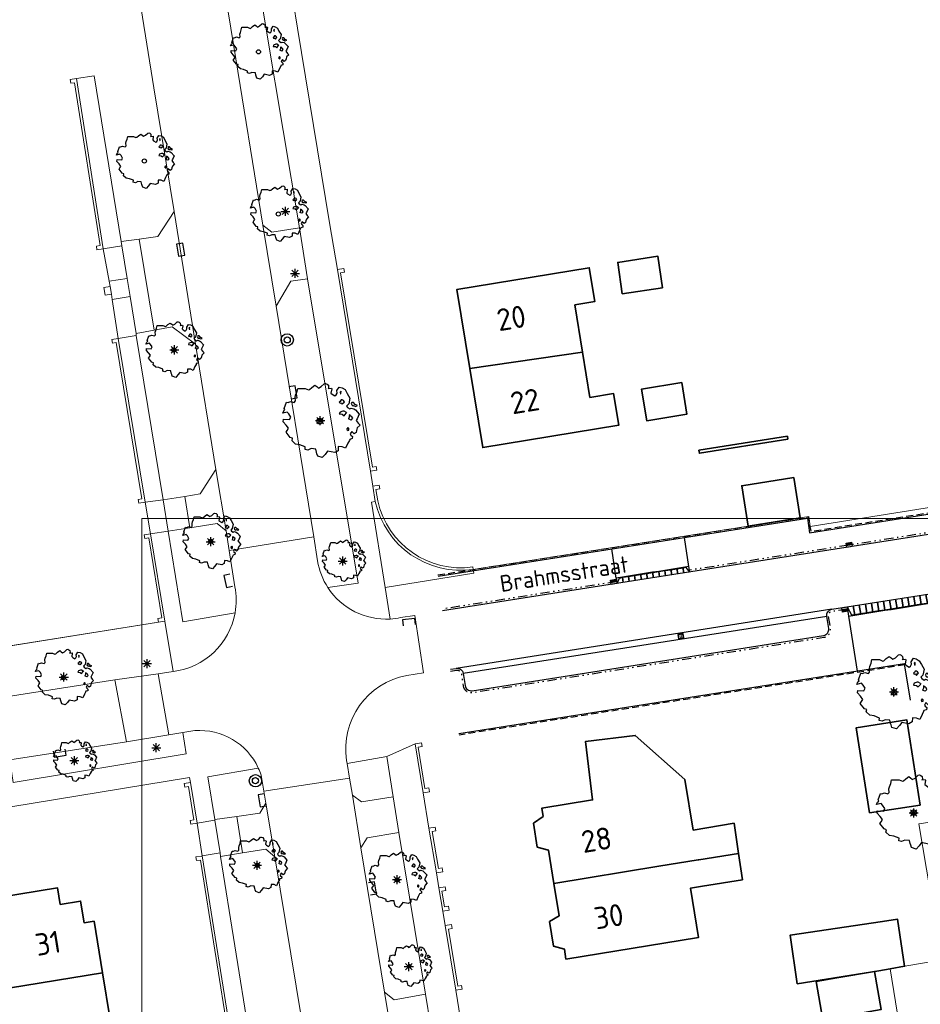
# Model space of a CAD drawing. Header units: metres. Extents: x 152391 to 157968, y 462336 to 467280.
# Tile 504 of 656: x 156152 to 156225, y 463065 to 463145. Entities that reach past the tile are written whole.
import ezdxf
from ezdxf.enums import TextEntityAlignment as Align

# ---------------------------------------------------------------- set-up
doc = ezdxf.new("R2010")
doc.units = ezdxf.units.M
doc.header["$LTSCALE"] = 0.75
doc.linetypes.add('HIDDEN__G5', pattern=[1.125, 0.75, -0.375])
doc.linetypes.add('TR13X15__G2', pattern=[2.2, 1, -0.4, 0, -0.4, 0, -0.4])
doc.layers.get('0').update_dxf_attribs({"lineweight": 25})
for name, color, linetype in [('-DR-nw-rio-straatkolk', 251, 'Continuous'), ('-DR-nw-rio-trottoirkolk', 251, 'Continuous'), ('-DR-nw-vh-band 10x20', 2, 'HIDDEN__G5'), ('-DR-nw-vh-band 13-15x25', 2, 'TR13X15__G2'), ('-DR-nw-vh-band inritbanden', 251, 'Continuous'), ('-DR-nw-vh-kantverharding', 4, 'Continuous'), ('-DR-nw-vh-scheiding verhardingen', 1, 'Continuous'), ('S07_STRAATKOLK', 251, 'Continuous'), ('S08_TROTTOIRKOLK', 251, 'Continuous'), ('TOPO_BOOM', 251, 'Continuous'), ('TOPO_LICHTMAST', 251, 'Continuous')]:
    doc.layers.add(name, color=color, linetype=linetype)
for name, color, linetype, lineweight in [('B-GV-GR-BOOM-S', 252, 'Continuous', 25), ('B-RO-GR-BEPLANTING_CULTUUR_BOSPLANTSOEN-GV', 251, 'Continuous', 18), ('B-RO-IE-TERREINAFSCHEIDING_KUNSTMATIG_HEKWERK-G', 251, 'IE-TERREINAFSCHEIDING-KUNSTMATIG', 18), ('B-RO-IE-TERREINAFSCHEIDING_KUNSTMATIG_MUUR-G', 251, 'IE-TERREINAFSCHEIDING-KUNSTMATIG-DICHT', 18), ('B-RO-IE-TERREINAFSCHEIDING_KUNSTMATIG_MUUR-GV', 251, 'Continuous', 18), ('B-RO-OG-BEBOUWING-GV', 6, 'Continuous', 35), ('B-RO-OG-BEBOUWING-T18', 1, 'Continuous', 18), ('B-RO-OG-TERREIN_CULTUURSCHEIDING-GV', 251, 'Continuous', 18), ('B-RO-VH-VERHARDING_ASFALT-GV', 251, 'Continuous', 18), ('B-RO-VH-VERHARDING_BETONSTRAATSTEEN-GV', 251, 'Continuous', 18), ('B-RO-VH-VERHARDING_STRAATBAKSTEEN-GV', 251, 'Continuous', 18), ('B-RO-VH-VERHARDING_TEGEL-GV', 251, 'Continuous', 18), ('B-WE-OG-TOPOGRAFIE-T18', 1, 'Continuous', 18)]:
    doc.layers.add(name, color=color, linetype=linetype, lineweight=lineweight)
doc.layers.add('X-XX-AL-TEKENBLAD_HULPLIJN-G', color=7, linetype='Continuous', lineweight=18, plot=False)
doc.styles.add('NLCS-ISO-M200-T18', font='NLCS-ISO.ttf', dxfattribs={"height": 360})
doc.linetypes.add('IE-TERREINAFSCHEIDING-KUNSTMATIG', pattern='A,4,[82,NLCS.SHX,S=0.75,R=90,X=0,Y=0],4,-2', length=10)
doc.linetypes.add('IE-TERREINAFSCHEIDING-KUNSTMATIG-DICHT', pattern='A,8,-1,[82,NLCS.SHX,S=0.75,R=90,X=0,Y=0],-1', length=10)

# ---------------------------------------------------------------- blocks, each defined once
blk = doc.blocks.new('Q21')
at = {"color": 0, "linetype": 'ByBlock'}
for radius in [0.5, 0.25]:
    blk.add_circle((0, 0), radius, dxfattribs=at)
blk = doc.blocks.new('Q26')
at = {"color": 0, "linetype": 'ByBlock'}
for p, q in [((-0.37, 0), (0.37, 0)), ((0.262, -0.262), (-0.261, 0.261)), ((0, -0.37), (0, 0.37))]:
    blk.add_line(p, q, dxfattribs=at)
blk.add_lwpolyline([(-0.261, -0.261), (0, 0), (0.261, 0.261)], dxfattribs=at)
blk = doc.blocks.new('S08')
at = {"color": 0, "linetype": 'ByBlock'}
blk.add_lwpolyline([(-0.5, 0), (-0.5, -0.5), (0.5, -0.5), (0.5, 0)], dxfattribs=at)
blk = doc.blocks.new('S07')
at = {"color": 0, "linetype": 'ByBlock'}
blk.add_lwpolyline([(-0.5, -0.25), (0.5, -0.25), (0.5, 0.25), (-0.5, 0.25), (-0.5, -0.25)], dxfattribs=at)
blk = doc.blocks.new('*U430')
for points in [[(-0.494, -0.078), (-0.377, -0.819), (0.116, -0.741), (0, 0)], [(0, 0), (-0.138, -0.73), (-0.385, -0.769)], [(-5.433, -0.854), (-5.317, -1.595), (-4.823, -1.517), (-4.939, -0.776)], [(-4.939, -0.776), (-4.823, -1.517), (-4.329, -1.44), (-4.445, -0.699)], [(-4.445, -0.699), (-4.329, -1.44), (-3.835, -1.362), (-3.951, -0.621)], [(-3.951, -0.621), (-3.835, -1.362), (-3.341, -1.284), (-3.458, -0.543)], [(-3.458, -0.543), (-3.341, -1.284), (-2.847, -1.207), (-2.964, -0.466)], [(-2.964, -0.466), (-2.847, -1.207), (-2.353, -1.129), (-2.47, -0.388)], [(-2.47, -0.388), (-2.353, -1.129), (-1.859, -1.051), (-1.976, -0.311)], [(-1.976, -0.311), (-1.859, -1.051), (-1.365, -0.974), (-1.482, -0.233)], [(-1.482, -0.233), (-1.365, -0.974), (-0.871, -0.896), (-0.988, -0.155)], [(-0.988, -0.155), (-0.871, -0.896), (-0.377, -0.819), (-0.494, -0.078)], [(-0.879, -0.847), (-0.385, -0.769)], [(-10.373, -1.63), (-10.256, -2.371), (-9.762, -2.294), (-9.879, -1.553)], [(-9.879, -1.553), (-9.762, -2.294), (-9.268, -2.216), (-9.385, -1.475)], [(-9.385, -1.475), (-9.268, -2.216), (-8.774, -2.138), (-8.891, -1.397)], [(-8.891, -1.397), (-8.774, -2.138), (-8.28, -2.061), (-8.397, -1.32)], [(-8.397, -1.32), (-8.28, -2.061), (-7.787, -1.983), (-7.903, -1.242)], [(-7.903, -1.242), (-7.787, -1.983), (-7.293, -1.905), (-7.409, -1.164)], [(-7.409, -1.164), (-7.293, -1.905), (-6.799, -1.828), (-6.915, -1.087)], [(-6.915, -1.087), (-6.799, -1.828), (-6.305, -1.75), (-6.421, -1.009)], [(-6.421, -1.009), (-6.305, -1.75), (-5.811, -1.672), (-5.927, -0.932)], [(-5.927, -0.932), (-5.811, -1.672), (-5.317, -1.595), (-5.433, -0.854)], [(-5.819, -1.623), (-5.325, -1.545)], [(-5.325, -1.545), (-4.831, -1.468)], [(-4.831, -1.468), (-4.337, -1.39)], [(-4.337, -1.39), (-3.843, -1.313)], [(-3.843, -1.313), (-3.349, -1.235)], [(-3.349, -1.235), (-2.855, -1.157)], [(-2.855, -1.157), (-2.361, -1.08)], [(-2.361, -1.08), (-1.867, -1.002)], [(-1.867, -1.002), (-1.373, -0.924)], [(-1.373, -0.924), (-0.879, -0.847)], [(-13.336, -2.096), (-13.22, -2.837), (-12.726, -2.759), (-12.842, -2.018)], [(-13.336, -2.096), (-12.981, -2.749), (-12.734, -2.71)], [(-12.842, -2.018), (-12.726, -2.759), (-12.232, -2.682), (-12.348, -1.941)], [(-12.348, -1.941), (-12.232, -2.682), (-11.738, -2.604), (-11.854, -1.863)], [(-11.854, -1.863), (-11.738, -2.604), (-11.244, -2.526), (-11.361, -1.786)], [(-11.361, -1.786), (-11.244, -2.526), (-10.75, -2.449), (-10.867, -1.708)], [(-11.252, -2.477), (-10.758, -2.399)], [(-10.867, -1.708), (-10.75, -2.449), (-10.256, -2.371), (-10.373, -1.63)], [(-10.758, -2.399), (-10.264, -2.322)], [(-10.264, -2.322), (-9.77, -2.244)], [(-9.77, -2.244), (-9.276, -2.167)], [(-9.276, -2.167), (-8.782, -2.089)], [(-8.782, -2.089), (-8.288, -2.011)], [(-8.288, -2.011), (-7.794, -1.934)], [(-7.794, -1.934), (-7.3, -1.856)], [(-7.3, -1.856), (-6.806, -1.778)], [(-6.806, -1.778), (-6.312, -1.701)], [(-6.312, -1.701), (-5.819, -1.623)], [(-12.734, -2.71), (-12.24, -2.632)], [(-12.24, -2.632), (-11.746, -2.555)], [(-11.746, -2.555), (-11.252, -2.477)]]:
    blk.add_lwpolyline(points)
blk = doc.blocks.new('*U431')
for points in [[(2.47, 0.388), (2.4, 0.833), (1.906, 0.755), (1.976, 0.311)], [(2.964, 0.466), (2.894, 0.91), (2.4, 0.833), (2.47, 0.388)], [(2.902, 0.861), (2.408, 0.783)], [(3.458, 0.543), (3.388, 0.988), (2.894, 0.91), (2.964, 0.466)], [(3.395, 0.939), (2.902, 0.861)], [(3.951, 0.621), (3.882, 1.066), (3.388, 0.988), (3.458, 0.543)], [(3.889, 1.016), (3.395, 0.939)], [(4.445, 0.699), (4.376, 1.143), (3.882, 1.066), (3.951, 0.621)], [(4.383, 1.094), (3.889, 1.016)], [(4.939, 0.776), (4.869, 1.221), (4.376, 1.143), (4.445, 0.699)], [(4.877, 1.171), (4.383, 1.094)], [(5.433, 0.854), (5.363, 1.298), (4.869, 1.221), (4.939, 0.776)], [(5.371, 1.249), (4.877, 1.171)], [(5.927, 0.932), (5.857, 1.376), (5.363, 1.298), (5.433, 0.854)], [(5.927, 0.932), (5.618, 1.288), (5.371, 1.249)], [(0.494, 0.078), (0.424, 0.522), (-0.07, 0.445), (0, 0)], [(0, 0), (0.185, 0.434), (0.432, 0.473)], [(0.988, 0.155), (0.918, 0.6), (0.424, 0.522), (0.494, 0.078)], [(0.926, 0.55), (0.432, 0.473)], [(1.482, 0.233), (1.412, 0.677), (0.918, 0.6), (0.988, 0.155)], [(1.42, 0.628), (0.926, 0.55)], [(1.976, 0.311), (1.906, 0.755), (1.412, 0.677), (1.482, 0.233)], [(1.914, 0.706), (1.42, 0.628)], [(2.408, 0.783), (1.914, 0.706)]]:
    blk.add_lwpolyline(points)
blk = doc.blocks.new('*U426')
blk.add_hatch(color=256).paths.add_polyline_path([(0.013, 0.111), (-0.02, 0.321), (0.365, 0.381), (0.398, 0.172)])
blk.add_lwpolyline([(0, 0), (-0.054, 0.346), (0.39, 0.416), (0.445, 0.07)], close=True)
blk = doc.blocks.new('*U428')
blk.add_hatch(color=256).paths.add_polyline_path([(-0.013, -0.111), (0.02, -0.321), (-0.365, -0.381), (-0.398, -0.172)])
blk.add_lwpolyline([(0, 0), (0.054, -0.346), (-0.39, -0.416), (-0.445, -0.07)], close=True)
blk = doc.blocks.new('*U427')
h = blk.add_hatch(color=256)
h.dxf.hatch_style = 1
h.paths.add_polyline_path([(0.033, 0.331), (-0.022, 0.322), (0.023, 0.032), (0.078, 0.041)])
h = blk.add_hatch(color=256)
h.dxf.hatch_style = 1
h.paths.add_polyline_path([(0.147, 0.349), (0.092, 0.34), (0.137, 0.05), (0.192, 0.059)])
h = blk.add_hatch(color=256)
h.dxf.hatch_style = 1
h.paths.add_polyline_path([(0.257, 0.366), (0.202, 0.358), (0.247, 0.067), (0.302, 0.076)])
h = blk.add_hatch(color=256)
h.dxf.hatch_style = 1
h.paths.add_polyline_path([(0.367, 0.383), (0.312, 0.375), (0.357, 0.085), (0.412, 0.093)])
for points in [[(0, 0), (0.445, 0.07), (0.39, 0.416), (-0.054, 0.346)], [(0.023, 0.032), (0.412, 0.093), (0.367, 0.383), (-0.022, 0.322)]]:
    blk.add_lwpolyline(points, close=True)
blk = doc.blocks.new('SGR-BOOM_21_30')
at = {"linetype": 'Continuous'}
for p, q in [((-0.365, 1.548), (-0.226, 1.647)), ((-0.226, 1.647), (-0.133, 1.581)), ((0.065, 1.581), (0.205, 1.712)), ((0.205, 1.712), (0.263, 1.729)), ((0.263, 1.729), (0.333, 1.696)), ((0.333, 1.696), (0.391, 1.647)), ((0.391, 1.647), (0.402, 1.532)), ((-1.633, 0.579), (-1.528, 0.875)), ((-1.528, 0.875), (-1.458, 0.858)), ((-1.458, 0.858), (-1.342, 0.908)), ((-1.342, 0.908), (-1.179, 0.858)), ((-1.179, 0.858), (-1.121, 0.924)), ((-1.133, 1.088), (-1.109, 1.187)), ((-1.121, 0.924), (-1.133, 1.088)), ((-1.109, 1.187), (-1.051, 1.335)), ((-1.051, 1.335), (-1.016, 1.499)), ((-1.016, 1.499), (-0.668, 1.499)), ((-0.668, 1.499), (-0.516, 1.433)), ((-0.516, 1.433), (-0.47, 1.45)), ((-0.47, 1.45), (-0.365, 1.548)), ((-0.133, 1.581), (-0.063, 1.515)), ((-0.063, 1.515), (0.065, 1.581)), ((0.402, 1.532), (0.379, 1.499)), ((0.379, 1.499), (0.53, 1.515)), ((0.542, 1.483), (0.507, 1.285)), ((0.507, 1.285), (0.565, 1.236)), ((0.53, 1.515), (0.542, 1.483)), ((0.565, 1.236), (0.693, 1.154)), ((0.693, 1.154), (0.751, 1.203)), ((0.751, 1.203), (0.798, 1.285)), ((0.786, 1.4), (0.891, 1.565)), ((0.798, 1.285), (0.786, 1.4)), ((0.891, 1.565), (1.019, 1.532)), ((0.937, 0.908), (0.891, 0.875)), ((0.891, 0.875), (0.926, 0.825)), ((0.972, 1.368), (0.926, 1.335)), ((0.926, 1.335), (0.949, 1.253)), ((0.926, 0.825), (0.984, 0.842)), ((0.972, 0.973), (0.937, 0.908)), ((0.949, 1.253), (0.961, 1.236)), ((0.961, 1.269), (0.972, 1.368)), ((1.03, 0.973), (0.972, 0.973)), ((0.984, 0.842), (1.03, 0.776)), ((1.019, 1.532), (1.158, 1.45)), ((1.077, 0.94), (1.03, 0.973)), ((1.03, 0.776), (1.077, 0.842)), ((1.124, 0.875), (1.077, 0.94)), ((1.077, 0.842), (1.124, 0.875)), ((1.158, 1.45), (1.251, 1.269)), ((1.251, 1.269), (1.379, 1.055)), ((1.379, 1.055), (1.321, 0.793)), ((1.472, 0.858), (1.438, 0.809)), ((1.438, 0.809), (1.461, 0.743)), ((1.542, 0.858), (1.472, 0.858)), ((1.624, 0.76), (1.542, 0.858)), ((-1.703, 0.365), (-1.656, 0.48)), ((-1.493, 0.415), (-1.703, 0.365)), ((-1.679, -0.029), (-1.668, 0.086)), ((-1.668, 0.086), (-1.389, 0.07)), ((-1.656, 0.48), (-1.598, 0.53)), ((-1.598, 0.53), (-1.633, 0.579)), ((-1.423, 0.333), (-1.493, 0.415)), ((-1.33, 0.185), (-1.423, 0.333)), ((-1.389, 0.07), (-1.33, 0.185)), ((0.926, 0.415), (0.891, 0.333)), ((0.891, 0.333), (1.03, 0.316)), ((1.054, 0.464), (0.926, 0.415)), ((1.03, 0.316), (1.112, 0.251)), ((1.112, 0.464), (1.054, 0.464)), ((1.217, 0.398), (1.112, 0.464)), ((1.112, 0.251), (1.205, 0.365)), ((1.205, 0.365), (1.24, 0.415)), ((1.321, 0.793), (1.228, 0.694)), ((1.228, 0.694), (1.275, 0.628)), ((1.275, 0.628), (1.379, 0.563)), ((1.344, 0.185), (1.31, 0.103)), ((1.434, 0.049), (1.31, 0.103)), ((1.356, 0.3), (1.344, 0.234)), ((1.344, 0.234), (1.344, 0.185)), ((1.426, 0.234), (1.356, 0.3)), ((1.379, 0.563), (1.438, 0.595)), ((1.472, 0.201), (1.426, 0.234)), ((1.434, 0.049), (1.507, 0.136)), ((1.438, 0.595), (1.565, 0.563)), ((1.461, 0.743), (1.531, 0.694)), ((1.507, 0.136), (1.472, 0.201)), ((1.531, 0.727), (1.635, 0.678)), ((1.531, 0.694), (1.542, 0.727)), ((1.565, 0.563), (1.635, 0.513)), ((1.728, 0.71), (1.624, 0.76)), ((1.635, 0.678), (1.728, 0.71)), ((1.635, 0.513), (1.81, 0.316)), ((1.717, 0.103), (1.67, 0.037)), ((1.67, 0.037), (1.763, -0.094)), ((1.81, 0.316), (1.717, 0.103)), ((-1.54, -0.177), (-1.679, -0.029)), ((-1.551, -0.505), (-1.493, -0.423)), ((-1.354, -0.752), (-1.551, -0.505)), ((-1.435, -0.324), (-1.54, -0.177)), ((-1.493, -0.423), (-1.435, -0.324)), ((-1.249, -0.784), (-1.354, -0.752)), ((-1.272, -0.899), (-1.249, -0.784)), ((1.286, -0.292), (1.24, -0.357)), ((1.24, -0.357), (1.251, -0.423)), ((1.263, -0.423), (1.333, -0.407)), ((1.333, -0.341), (1.286, -0.292)), ((1.333, -0.407), (1.333, -0.341)), ((1.484, -0.801), (1.368, -0.834)), ((1.461, -0.472), (1.391, -0.587)), ((1.391, -0.587), (1.426, -0.637)), ((1.426, -0.637), (1.496, -0.702)), ((1.577, -0.587), (1.461, -0.472)), ((1.496, -0.702), (1.484, -0.801)), ((1.658, -0.522), (1.577, -0.587)), ((1.682, -0.423), (1.658, -0.522)), ((1.717, -0.308), (1.682, -0.423)), ((1.845, -0.177), (1.717, -0.308)), ((1.763, -0.094), (1.845, -0.177)), ((-1.109, -1.047), (-1.272, -0.899)), ((-0.912, -1.08), (-1.109, -1.047)), ((-0.668, -1.179), (-0.912, -1.08)), ((-0.679, -1.294), (-0.668, -1.179)), ((-0.551, -1.326), (-0.679, -1.294)), ((-0.4, -1.261), (-0.551, -1.326)), ((-0.191, -1.277), (-0.4, -1.261)), ((-0.156, -1.425), (-0.191, -1.277)), ((-0.133, -1.491), (-0.156, -1.425)), ((-0.098, -1.606), (-0.133, -1.491)), ((0.251, -1.524), (0.112, -1.671)), ((0.356, -1.376), (0.251, -1.524)), ((0.682, -1.441), (0.356, -1.376)), ((0.833, -1.359), (0.682, -1.441)), ((0.844, -1.162), (0.833, -1.359)), ((1.03, -1.179), (0.844, -1.162)), ((1.182, -1.244), (1.03, -1.179)), ((1.286, -1.014), (1.182, -1.244)), ((1.356, -0.883), (1.286, -1.014)), ((1.368, -0.834), (1.356, -0.883)), ((0.112, -1.671), (-0.098, -1.606))]:
    blk.add_line(p, q, dxfattribs=at)
blk.add_circle((0, 0), 0.126, dxfattribs=at)
blk = doc.blocks.new('SGR-BOOM_31_50')
at = {"linetype": 'Continuous'}
for p, q in [((-1.479, 1.582), (-1.402, 1.78)), ((-1.402, 1.78), (-1.355, 1.999)), ((-1.355, 1.999), (-0.89, 1.999)), ((-0.89, 1.999), (-0.688, 1.911)), ((-0.688, 1.911), (-0.626, 1.933)), ((-0.626, 1.933), (-0.487, 2.064)), ((-0.487, 2.064), (-0.301, 2.196)), ((-0.301, 2.196), (-0.177, 2.108)), ((-0.177, 2.108), (-0.084, 2.02)), ((-0.084, 2.02), (0.087, 2.108)), ((0.087, 2.108), (0.273, 2.283)), ((0.273, 2.283), (0.351, 2.305)), ((0.351, 2.305), (0.444, 2.261)), ((0.444, 2.261), (0.521, 2.196)), ((0.537, 2.042), (0.506, 1.999)), ((0.506, 1.999), (0.707, 2.02)), ((0.521, 2.196), (0.537, 2.042)), ((0.723, 1.977), (0.676, 1.714)), ((0.676, 1.714), (0.754, 1.648)), ((0.707, 2.02), (0.723, 1.977)), ((0.754, 1.648), (0.924, 1.539)), ((1.002, 1.604), (1.064, 1.714)), ((1.048, 1.867), (1.188, 2.086)), ((1.064, 1.714), (1.048, 1.867)), ((1.188, 2.086), (1.358, 2.042)), ((1.296, 1.823), (1.234, 1.78)), ((1.234, 1.78), (1.265, 1.67)), ((1.265, 1.67), (1.281, 1.648)), ((1.281, 1.692), (1.296, 1.823)), ((1.358, 2.042), (1.545, 1.933)), ((1.545, 1.933), (1.669, 1.692)), ((1.669, 1.692), (1.839, 1.407)), ((-2.177, 0.772), (-2.038, 1.166)), ((-2.038, 1.166), (-1.944, 1.144)), ((-1.944, 1.144), (-1.789, 1.21)), ((-1.789, 1.21), (-1.572, 1.144)), ((-1.572, 1.144), (-1.495, 1.232)), ((-1.51, 1.451), (-1.479, 1.582)), ((-1.495, 1.232), (-1.51, 1.451)), ((0.924, 1.539), (1.002, 1.604)), ((1.25, 1.21), (1.188, 1.166)), ((1.188, 1.166), (1.234, 1.101)), ((1.234, 1.101), (1.312, 1.122)), ((1.296, 1.298), (1.25, 1.21)), ((1.374, 1.298), (1.296, 1.298)), ((1.312, 1.122), (1.374, 1.035)), ((1.436, 1.254), (1.374, 1.298)), ((1.374, 1.035), (1.436, 1.122)), ((1.498, 1.166), (1.436, 1.254)), ((1.436, 1.122), (1.498, 1.166)), ((1.762, 1.057), (1.638, 0.925)), ((1.638, 0.925), (1.7, 0.838)), ((1.7, 0.838), (1.839, 0.75)), ((1.839, 1.407), (1.762, 1.057)), ((1.963, 1.144), (1.917, 1.079)), ((1.917, 1.079), (1.948, 0.991)), ((1.948, 0.991), (2.041, 0.925)), ((2.056, 1.144), (1.963, 1.144)), ((2.041, 0.969), (2.18, 0.903)), ((2.041, 0.925), (2.056, 0.969)), ((2.165, 1.013), (2.056, 1.144)), ((2.304, 0.947), (2.165, 1.013)), ((2.18, 0.903), (2.304, 0.947)), ((-2.27, 0.487), (-2.208, 0.641)), ((-1.991, 0.553), (-2.27, 0.487)), ((-2.239, -0.038), (-2.224, 0.115)), ((-2.224, 0.115), (-1.851, 0.093)), ((-2.208, 0.641), (-2.131, 0.706)), ((-2.131, 0.706), (-2.177, 0.772)), ((-1.898, 0.444), (-1.991, 0.553)), ((-1.774, 0.246), (-1.898, 0.444)), ((-1.851, 0.093), (-1.774, 0.246)), ((1.234, 0.553), (1.188, 0.444)), ((1.188, 0.444), (1.374, 0.422)), ((1.405, 0.619), (1.234, 0.553)), ((1.374, 0.422), (1.483, 0.334)), ((1.483, 0.619), (1.405, 0.619)), ((1.622, 0.531), (1.483, 0.619)), ((1.483, 0.334), (1.607, 0.487)), ((1.607, 0.487), (1.653, 0.553)), ((1.793, 0.246), (1.746, 0.137)), ((1.911, 0.065), (1.746, 0.137)), ((1.808, 0.4), (1.793, 0.312)), ((1.793, 0.312), (1.793, 0.246)), ((1.901, 0.312), (1.808, 0.4)), ((1.839, 0.75), (1.917, 0.794)), ((1.963, 0.268), (1.901, 0.312)), ((1.911, 0.065), (2.01, 0.181)), ((1.917, 0.794), (2.087, 0.75)), ((2.01, 0.181), (1.963, 0.268)), ((2.087, 0.75), (2.18, 0.684)), ((2.18, 0.684), (2.413, 0.422)), ((2.289, 0.137), (2.227, 0.049)), ((2.227, 0.049), (2.351, -0.126)), ((2.413, 0.422), (2.289, 0.137)), ((-2.053, -0.235), (-2.239, -0.038)), ((-2.069, -0.673), (-1.991, -0.564)), ((-1.805, -1.002), (-2.069, -0.673)), ((-1.913, -0.433), (-2.053, -0.235)), ((-1.991, -0.564), (-1.913, -0.433)), ((1.715, -0.389), (1.653, -0.476)), ((1.653, -0.476), (1.669, -0.564)), ((1.684, -0.564), (1.777, -0.542)), ((1.777, -0.454), (1.715, -0.389)), ((1.777, -0.542), (1.777, -0.454)), ((1.948, -0.63), (1.855, -0.783)), ((1.855, -0.783), (1.901, -0.849)), ((2.103, -0.783), (1.948, -0.63)), ((2.211, -0.695), (2.103, -0.783)), ((2.242, -0.564), (2.211, -0.695)), ((2.289, -0.411), (2.242, -0.564)), ((2.459, -0.235), (2.289, -0.411)), ((2.351, -0.126), (2.459, -0.235)), ((-1.665, -1.046), (-1.805, -1.002)), ((-1.696, -1.199), (-1.665, -1.046)), ((-1.479, -1.396), (-1.696, -1.199)), ((-1.216, -1.44), (-1.479, -1.396)), ((-0.89, -1.571), (-1.216, -1.44)), ((-0.906, -1.725), (-0.89, -1.571)), ((1.126, -1.55), (1.11, -1.812)), ((1.374, -1.571), (1.126, -1.55)), ((1.576, -1.659), (1.374, -1.571)), ((1.715, -1.352), (1.576, -1.659)), ((1.808, -1.177), (1.715, -1.352)), ((1.824, -1.112), (1.808, -1.177)), ((1.979, -1.068), (1.824, -1.112)), ((1.901, -0.849), (1.994, -0.936)), ((1.994, -0.936), (1.979, -1.068)), ((-0.735, -1.769), (-0.906, -1.725)), ((-0.533, -1.681), (-0.735, -1.769)), ((-0.254, -1.703), (-0.533, -1.681)), ((-0.208, -1.9), (-0.254, -1.703)), ((-0.177, -1.988), (-0.208, -1.9)), ((-0.13, -2.141), (-0.177, -1.988)), ((0.149, -2.229), (-0.13, -2.141)), ((0.335, -2.031), (0.149, -2.229)), ((0.475, -1.834), (0.335, -2.031)), ((0.909, -1.922), (0.475, -1.834)), ((1.11, -1.812), (0.909, -1.922))]:
    blk.add_line(p, q, dxfattribs=at)
blk.add_circle((0, 0), 0.169, dxfattribs=at)
blk = doc.blocks.new('SGR-BOOM_50_100')
at = {"linetype": 'Continuous'}
for p, q in [((-1.869, 2.373), (-1.807, 2.665)), ((-1.807, 2.665), (-1.187, 2.665)), ((-1.187, 2.665), (-0.918, 2.548)), ((-0.918, 2.548), (-0.835, 2.577)), ((-0.835, 2.577), (-0.649, 2.752)), ((-0.649, 2.752), (-0.401, 2.928)), ((-0.401, 2.928), (-0.236, 2.811)), ((-0.236, 2.811), (-0.112, 2.694)), ((-0.112, 2.694), (0.116, 2.811)), ((0.116, 2.811), (0.364, 3.044)), ((0.364, 3.044), (0.467, 3.074)), ((0.467, 3.074), (0.591, 3.015)), ((0.591, 3.015), (0.695, 2.928)), ((0.715, 2.723), (0.674, 2.665)), ((0.674, 2.665), (0.943, 2.694)), ((0.695, 2.928), (0.715, 2.723)), ((0.964, 2.636), (0.902, 2.285)), ((0.943, 2.694), (0.964, 2.636)), ((1.398, 2.49), (1.584, 2.782)), ((1.418, 2.285), (1.398, 2.49)), ((1.584, 2.782), (1.811, 2.723)), ((1.729, 2.431), (1.646, 2.373)), ((1.708, 2.256), (1.729, 2.431)), ((1.811, 2.723), (2.059, 2.577)), ((2.059, 2.577), (2.225, 2.256)), ((-2.593, 1.526), (-2.386, 1.613)), ((-2.386, 1.613), (-2.096, 1.526)), ((-2.096, 1.526), (-1.993, 1.643)), ((-2.014, 1.935), (-1.972, 2.11)), ((-1.993, 1.643), (-2.014, 1.935)), ((-1.972, 2.11), (-1.869, 2.373)), ((0.902, 2.285), (1.005, 2.198)), ((1.005, 2.198), (1.232, 2.052)), ((1.232, 2.052), (1.336, 2.139)), ((1.336, 2.139), (1.418, 2.285)), ((1.667, 1.613), (1.584, 1.555)), ((1.646, 2.373), (1.687, 2.227)), ((1.729, 1.73), (1.667, 1.613)), ((1.687, 2.227), (1.708, 2.198)), ((1.832, 1.73), (1.729, 1.73)), ((1.915, 1.672), (1.832, 1.73)), ((1.997, 1.555), (1.915, 1.672)), ((2.225, 2.256), (2.452, 1.876)), ((2.452, 1.876), (2.349, 1.409)), ((-3.027, 0.65), (-2.944, 0.854)), ((-2.944, 0.854), (-2.841, 0.942)), ((-2.903, 1.029), (-2.717, 1.555)), ((-2.841, 0.942), (-2.903, 1.029)), ((-2.717, 1.555), (-2.593, 1.526)), ((1.584, 1.555), (1.646, 1.467)), ((1.646, 1.467), (1.749, 1.497)), ((1.873, 0.825), (1.646, 0.737)), ((1.749, 1.497), (1.832, 1.38)), ((1.832, 1.38), (1.915, 1.497)), ((1.977, 0.825), (1.873, 0.825)), ((1.915, 1.497), (1.997, 1.555)), ((2.163, 0.708), (1.977, 0.825)), ((2.349, 1.409), (2.183, 1.234)), ((2.183, 1.234), (2.266, 1.117)), ((2.266, 1.117), (2.452, 1)), ((2.452, 1), (2.556, 1.059)), ((2.618, 1.526), (2.556, 1.438)), ((2.556, 1.438), (2.597, 1.321)), ((2.556, 1.059), (2.783, 1)), ((2.597, 1.321), (2.721, 1.234)), ((2.742, 1.526), (2.618, 1.526)), ((2.721, 1.292), (2.907, 1.205)), ((2.721, 1.234), (2.742, 1.292)), ((2.886, 1.351), (2.742, 1.526)), ((2.783, 1), (2.907, 0.913)), ((3.072, 1.263), (2.886, 1.351)), ((2.907, 1.205), (3.072, 1.263)), ((2.907, 0.913), (3.217, 0.562)), ((-2.655, 0.737), (-3.027, 0.65)), ((-2.985, -0.051), (-2.965, 0.153)), ((-2.965, 0.153), (-2.469, 0.124)), ((-2.531, 0.591), (-2.655, 0.737)), ((-2.365, 0.329), (-2.531, 0.591)), ((-2.469, 0.124), (-2.365, 0.329)), ((1.646, 0.737), (1.584, 0.591)), ((1.584, 0.591), (1.832, 0.562)), ((1.832, 0.562), (1.977, 0.445)), ((1.977, 0.445), (2.142, 0.65)), ((2.142, 0.65), (2.204, 0.737)), ((2.39, 0.329), (2.328, 0.183)), ((2.549, 0.087), (2.328, 0.183)), ((2.411, 0.533), (2.39, 0.416)), ((2.39, 0.416), (2.39, 0.329)), ((2.535, 0.416), (2.411, 0.533)), ((2.618, 0.358), (2.535, 0.416)), ((2.549, 0.087), (2.68, 0.241)), ((2.68, 0.241), (2.618, 0.358)), ((3.052, 0.183), (2.969, 0.066)), ((2.969, 0.066), (3.135, -0.168)), ((3.217, 0.562), (3.052, 0.183)), ((-2.737, -0.314), (-2.985, -0.051)), ((-2.758, -0.898), (-2.655, -0.752)), ((-2.551, -0.577), (-2.737, -0.314)), ((-2.655, -0.752), (-2.551, -0.577)), ((2.287, -0.518), (2.204, -0.635)), ((2.204, -0.635), (2.225, -0.752)), ((2.245, -0.752), (2.37, -0.723)), ((2.37, -0.606), (2.287, -0.518)), ((2.37, -0.723), (2.37, -0.606)), ((2.99, -0.752), (2.948, -0.927)), ((3.052, -0.548), (2.99, -0.752)), ((3.279, -0.314), (3.052, -0.548)), ((3.135, -0.168), (3.279, -0.314)), ((-2.407, -1.336), (-2.758, -0.898)), ((-2.22, -1.394), (-2.407, -1.336)), ((-2.262, -1.599), (-2.22, -1.394)), ((-1.972, -1.862), (-2.262, -1.599)), ((2.411, -1.57), (2.287, -1.803)), ((2.432, -1.482), (2.411, -1.57)), ((2.638, -1.424), (2.432, -1.482)), ((2.597, -0.84), (2.473, -1.044)), ((2.473, -1.044), (2.535, -1.132)), ((2.535, -1.132), (2.659, -1.248)), ((2.804, -1.044), (2.597, -0.84)), ((2.659, -1.248), (2.638, -1.424)), ((2.948, -0.927), (2.804, -1.044)), ((-1.621, -1.92), (-1.972, -1.862)), ((-1.187, -2.095), (-1.621, -1.92)), ((-1.207, -2.3), (-1.187, -2.095)), ((-0.98, -2.358), (-1.207, -2.3)), ((-0.711, -2.241), (-0.98, -2.358)), ((-0.339, -2.271), (-0.711, -2.241)), ((-0.277, -2.533), (-0.339, -2.271)), ((1.501, -2.066), (1.48, -2.417)), ((1.832, -2.095), (1.501, -2.066)), ((2.101, -2.212), (1.832, -2.095)), ((2.287, -1.803), (2.101, -2.212)), ((-0.236, -2.65), (-0.277, -2.533)), ((-0.174, -2.855), (-0.236, -2.65)), ((0.199, -2.971), (-0.174, -2.855)), ((0.447, -2.709), (0.199, -2.971)), ((0.633, -2.446), (0.447, -2.709)), ((1.212, -2.563), (0.633, -2.446)), ((1.48, -2.417), (1.212, -2.563))]:
    blk.add_line(p, q, dxfattribs=at)
blk.add_circle((0, 0), 0.225, dxfattribs=at)

msp = doc.modelspace()

# ---------------------------------------------------------------- linework, layer by layer
at = {"layer": '-DR-nw-vh-band 10x20', "color": 251, "flags": 128}
for points in [[(156185.922, 463100.162), (156216.118, 463104.908), (156216.304, 463103.723), (156242.147, 463107.784), (156241.961, 463108.97), (156243.344, 463109.187), (156243.483, 463108.298), (156246.982, 463108.848), (156246.842, 463109.737), (156254.08, 463110.875)], [(156223.98, 463092.833), (156187.642, 463087.121)]]:
    msp.add_lwpolyline(points, dxfattribs=at)
at = {"layer": '-DR-nw-vh-band 13-15x25', "color": 251, "flags": 128}
for points in [[(156248.632, 463107.184), (156206.434, 463100.552)], [(156200.507, 463099.62), (156186.288, 463097.386)]]:
    msp.add_lwpolyline(points, dxfattribs=at)
msp.add_lwpolyline([(156186.955, 463092.328), (156187.433, 463092.403, -0.414214), (156187.833, 463092.111), (156187.988, 463091.124, 0.414214), (156188.731, 463090.582), (156217.379, 463095.085, 0.414214), (156217.921, 463095.828), (156217.765, 463096.816, -0.414214), (156218.057, 463097.216), (156219.303, 463097.412)], format="xyb", dxfattribs=at)
at = {"layer": '-DR-nw-vh-kantverharding', "color": 251}
for points in [[(156227.438, 463198.124), (156235.684, 463144.62, 0.287862), (156237.772, 463142.208, -0.151021), (156238.016, 463142.042), (156239.577, 463140.09, 0.198912), (156239.912, 463139.905), (156245.875, 463139.241, 0.198912), (156246.243, 463139.347), (156248.097, 463140.83, -0.225468), (156248.515, 463140.928, -0.237278), (156252.712, 463137.545), (156255.365, 463131.703, -0.414214), (156255.042, 463130.842), (156254.269, 463130.491, 0.414202), (156254.02, 463129.829), (156258.569, 463119.814, 0.414225), (156259.231, 463119.565), (156260.141, 463119.978, -0.416721), (156260.805, 463119.726), (156261.048, 463119.179, -0.493184), (156254.978, 463108.03), (156186.308, 463097.237)], [(156185.935, 463100.063), (156216.035, 463104.794), (156216.221, 463103.608), (156242.261, 463107.701), (156242.075, 463108.887), (156243.26, 463109.073), (156243.4, 463108.184), (156247.096, 463108.765), (156246.957, 463109.654), (156256.206, 463111.108, 0.495833), (156258.472, 463115.312), (156248.201, 463137.925), (156233.642, 463139.547), (156233.437, 463140.824), (156233.339, 463140.807)], [(156186.936, 463092.477), (156187.409, 463092.551, -0.414214), (156187.981, 463092.135), (156188.136, 463091.147, 0.414214), (156188.708, 463090.731), (156217.356, 463095.233, 0.414214), (156217.772, 463095.805), (156217.617, 463096.793, -0.414214), (156218.033, 463097.364), (156232.616, 463099.656, -0.414214), (156233.188, 463099.24), (156233.343, 463098.252, 0.414214), (156233.915, 463097.836), (156254.66, 463101.096, 0.414214), (156255.076, 463101.668), (156254.921, 463102.656, -0.414214), (156255.337, 463103.227), (156261.426, 463104.184, -0.337036), (156269.952, 463099.59), (156270.711, 463097.919, -0.41417), (156270.463, 463097.257), (156269.552, 463096.844, 0.41417), (156269.304, 463096.182), (156278.402, 463076.151)]]:
    msp.add_lwpolyline(points, format="xyb", dxfattribs=at)
for points in [[(156223.964, 463092.931), (156187.629, 463087.22)], [(156224.451, 463089.971), (156223.964, 463092.931)]]:
    msp.add_lwpolyline(points, dxfattribs=at)
at = {"layer": '-DR-nw-vh-scheiding verhardingen', "color": 251, "flags": 128}
for points in [[(156206.387, 463100.848), (156206.015, 463103.219)], [(156200.46, 463099.917), (156200.087, 463102.288)], [(156218.033, 463097.364), (156187.409, 463092.551)], [(156217.617, 463096.793), (156187.981, 463092.135)], [(156219.396, 463096.819), (156220.103, 463092.324)]]:
    msp.add_lwpolyline(points, dxfattribs=at)
at = {"layer": 'B-RO-GR-BEPLANTING_CULTUUR_BOSPLANTSOEN-GV'}
msp.add_lwpolyline([(156226.125, 463080.037), (156226.125, 463080.037), (156226.035, 463080.022), (156225.122, 463079.873), (156226.983, 463068.812), (156224.304, 463068.325), (156222.776, 463068.064), (156227.324, 463040.012), (156232.704, 463040.89)], dxfattribs=at)
at = {"layer": 'B-RO-IE-TERREINAFSCHEIDING_KUNSTMATIG_HEKWERK-G'}
for points in [[(156188.798, 463100.607), (156208.249, 463103.674)], [(156163.157, 463096.319), (156131.063, 463091.204)]]:
    msp.add_lwpolyline(points, dxfattribs=at)
at = {"layer": 'B-RO-IE-TERREINAFSCHEIDING_KUNSTMATIG_MUUR-G'}
msp.add_lwpolyline([(156211.212, 463104.142), (156208.249, 463103.674)], dxfattribs=at)
at = {"layer": 'B-RO-IE-TERREINAFSCHEIDING_KUNSTMATIG_MUUR-GV'}
for points in [[(156158.389, 463127.011), (156158.083, 463126.963), (156158.131, 463126.657), (156158.645, 463126.738), (156156.456, 463140.619), (156155.942, 463140.538), (156155.991, 463140.232), (156156.297, 463140.281)], [(156180.421, 463108.612), (156180.934, 463108.696), (156180.884, 463109.002), (156180.578, 463108.952), (156177.993, 463124.797), (156178.299, 463124.847), (156178.249, 463125.153), (156177.735, 463125.069)], [(156159.315, 463123.051), (156159.21, 463123.668), (156158.692, 463123.58), (156158.797, 463122.963)], [(156159.852, 463119.446), (156159.339, 463119.362), (156159.389, 463119.056), (156159.695, 463119.106), (156161.797, 463106.368), (156161.491, 463106.317), (156161.541, 463106.011), (156162.054, 463106.096)], [(156162.508, 463103.528), (156161.995, 463103.444), (156162.045, 463103.138), (156162.351, 463103.188), (156163.413, 463096.675), (156163.107, 463096.625), (156163.157, 463096.319), (156163.67, 463096.402)], [(156184.87, 463082.767), (156184.321, 463086.126), (156184.637, 463086.178), (156184.585, 463086.493), (156184.067, 463086.409), (156184.719, 463082.418), (156185.237, 463082.503), (156185.186, 463082.819)], [(156166.291, 463079.939), (156165.756, 463083.256), (156165.243, 463083.173), (156165.292, 463082.867), (156165.598, 463082.916), (156166.035, 463080.211), (156165.729, 463080.162), (156165.778, 463079.856)], [(156185.972, 463076.234), (156185.457, 463079.252), (156185.765, 463079.304), (156185.711, 463079.62), (156185.193, 463079.531), (156185.817, 463075.893), (156186.33, 463075.981), (156186.278, 463076.286)], [(156166.72, 463077.272), (156166.643, 463077.26), (156166.206, 463077.19), (156166.255, 463076.884), (156166.561, 463076.933), (156168.909, 463062.258), (156168.603, 463062.209), (156168.651, 463061.903), (156169.165, 463061.985)], [(156185.996, 463074.673), (156186.317, 463072.774), (156186.829, 463072.86), (156186.778, 463073.166), (156186.472, 463073.114), (156186.255, 463074.403), (156186.561, 463074.454), (156186.509, 463074.76)], [(156187.376, 463066.325), (156187.89, 463066.408), (156187.84, 463066.714), (156187.534, 463066.665), (156186.784, 463071.311), (156187.09, 463071.361), (156187.04, 463071.667), (156186.527, 463071.584)]]:
    msp.add_lwpolyline(points, close=True, dxfattribs=at)
for points in [[(156181.025, 463106.201), (156180.875, 463107.13), (156181.181, 463107.18), (156181.131, 463107.486), (156180.618, 463107.402)], [(156180.618, 463107.402), (156180.82, 463106.156)], [(156188.798, 463100.607), (156188.769, 463100.815)]]:
    msp.add_lwpolyline(points, dxfattribs=at)
for points in [[(156180.82, 463106.156, 0.391728), (156188.798, 463100.607)], [(156188.769, 463100.815, -0.391777), (156181.025, 463106.201)]]:
    msp.add_lwpolyline(points, format="xyb", dxfattribs=at)
at = {"layer": 'B-RO-OG-BEBOUWING-GV'}
for points in [[(156200.95, 463123.083), (156204.223, 463123.577), (156203.846, 463126.151), (156200.576, 463125.636)], [(156197.711, 463118.335), (156197.086, 463122.175), (156198.706, 463122.441), (156198.254, 463125.199), (156187.466, 463123.432), (156188.521, 463116.99)], [(156188.521, 463116.99), (156189.577, 463110.547), (156200.666, 463112.363), (156200.244, 463114.944), (156198.314, 463114.63), (156197.711, 463118.335)], [(156205.79, 463115.847), (156202.518, 463115.314), (156202.94, 463112.735), (156206.211, 463113.271)], [(156214.442, 463111.224), (156214.403, 463111.471), (156207.196, 463110.331), (156207.235, 463110.084)], [(156214.935, 463108.113), (156210.69, 463107.441), (156211.212, 463104.142), (156215.456, 463104.814)], [(156221.111, 463080.767), (156225.225, 463081.411), (156224.136, 463088.36), (156220.021, 463087.716)], [(156207.136, 463076.951), (156207.186, 463076.959), (156210.422, 463077.478), (156210.064, 463079.931), (156206.731, 463079.378), (156206.042, 463083.503), (156202.009, 463087.084), (156197.94, 463086.579), (156198.529, 463081.827), (156194.384, 463081.148), (156194.49, 463080.489), (156193.704, 463079.936), (156194.018, 463077.982), (156194.932, 463077.737), (156195.368, 463075.025), (156203.928, 463076.427)], [(156210.422, 463077.478), (156207.186, 463076.959), (156207.136, 463076.951), (156203.928, 463076.427), (156195.368, 463075.025), (156195.794, 463072.378), (156195.029, 463071.919), (156195.352, 463069.91), (156196.228, 463069.676), (156196.36, 463068.856), (156207.172, 463070.628), (156206.515, 463074.64), (156207.496, 463074.801), (156210.736, 463075.331)], [(156149.735, 463066.308), (156158.594, 463067.734), (156157.902, 463071.946), (156157.096, 463071.814), (156156.804, 463073.592), (156155.148, 463073.32), (156154.927, 463074.665), (156148.593, 463073.625), (156148.716, 463072.871), (156146.17, 463072.453), (156146.586, 463069.924), (156149.074, 463070.333)], [(156215.211, 463066.842), (156221.854, 463067.906), (156222.776, 463068.064), (156223.958, 463068.271), (156223.389, 463072.101), (156222.151, 463071.919), (156214.622, 463070.8)], [(156158.594, 463067.734), (156149.735, 463066.308), (156150.354, 463062.54), (156147.787, 463062.118), (156148.197, 463059.622), (156150.796, 463060.049), (156150.909, 463059.363), (156157.316, 463060.415), (156157.038, 463062.109), (156158.683, 463062.379), (156158.446, 463063.821), (156159.216, 463063.948)], [(156221.508, 463067.852), (156218.426, 463067.32), (156216.765, 463067.036), (156217.302, 463063.9), (156222.04, 463064.741)]]:
    msp.add_lwpolyline(points, close=True, dxfattribs=at)
at = {"layer": 'B-RO-OG-TERREIN_CULTUURSCHEIDING-GV'}
for points in [[(156176.961, 463099.132), (156179.433, 463099.501), (156175.301, 463124.308), (156173.925, 463124.098), (156172.731, 463122.063)], [(156172.731, 463122.063), (156175.801, 463103.286), (156176.111, 463101.318)], [(156180.82, 463106.156), (156180.504, 463106.105), (156181.62, 463099.132), (156188.847, 463100.305), (156188.798, 463100.607)], [(156168.913, 463102.17), (156168.669, 463103.749), (156167.927, 463104.368), (156165.711, 463104.013), (156163.936, 463103.729), (156165.13, 463096.338), (156169.387, 463097.071)], [(156169.371, 463099.206), (156168.913, 463102.17)], [(156171.283, 463084.43), (156167.172, 463083.712), (156167.73, 463080.223)], [(156167.73, 463080.223), (156169.523, 463080.476), (156171.405, 463080.743), (156171.907, 463081.576), (156171.744, 463082.551), (156171.508, 463083.854)]]:
    msp.add_lwpolyline(points, dxfattribs=at)
for points in [[(156166.161, 463118.975), (156164.259, 463120.384), (156162.785, 463120.113), (156161.316, 463119.842), (156161.341, 463119.688), (156163.521, 463106.298), (156165.283, 463106.573), (156166.533, 463106.768), (156167.818, 463108.75)], [(156136.653, 463092.089), (156137.302, 463088.147), (156159.601, 463091.619), (156163.117, 463092.107), (156164.341, 463092.289), (156163.67, 463096.402), (156163.157, 463096.319)], [(156160.529, 463086.561), (156151.032, 463085.096), (156151.318, 463083.241), (156165.401, 463085.576), (156165.121, 463087.319), (156164.002, 463087.143)], [(156178.714, 463083.611), (156178.959, 463082.221), (156179.69, 463081.675), (156182.27, 463082.096), (156181.749, 463085.363), (156178.518, 463084.802)], [(156181.575, 463066.151), (156182.344, 463065.528), (156184.907, 463065.999), (156182.729, 463079.165), (156180.146, 463078.748), (156179.635, 463077.926)], [(156172.334, 463062.914), (156174.287, 463063.202), (156174.799, 463064.015), (156172.629, 463077.191), (156171.892, 463077.811), (156169.985, 463077.511), (156168.208, 463077.231), (156170.541, 463062.65)]]:
    msp.add_lwpolyline(points, close=True, dxfattribs=at)
for points in [[(156188.798, 463100.607, -0.391728), (156180.82, 463106.156)], [(156176.111, 463101.318, 0.104199), (156176.961, 463099.132)], [(156169.387, 463097.071, 0.091802), (156169.371, 463099.206)], [(156171.508, 463083.854, 0.029137), (156171.283, 463084.43)]]:
    msp.add_lwpolyline(points, format="xyb", dxfattribs=at)
at = {"layer": 'B-RO-VH-VERHARDING_ASFALT-GV'}
for points in [[(156161.742, 463146.303), (156162.76, 463139.852), (156164.413, 463129.796), (156166.161, 463118.975), (156167.818, 463108.75), (156168.669, 463103.749), (156168.913, 463102.17), (156175.801, 463103.286), (156172.731, 463122.063), (156171.655, 463128.662), (156169.295, 463143.245), (156167.346, 463155.205)], [(156176.111, 463101.318), (156175.801, 463103.286), (156168.913, 463102.17), (156169.371, 463099.206)], [(156183.401, 463091.984), (156184.758, 463092.181), (156184.047, 463096.871), (156182.881, 463096.687)], [(156164.341, 463092.289), (156163.117, 463092.107), (156164.002, 463087.143), (156165.121, 463087.319), (156166.122, 463087.476)], [(156178.714, 463083.611), (156178.518, 463084.802), (156178.477, 463085.053)], [(156171.508, 463083.854), (156171.744, 463082.551), (156178.714, 463083.611)], [(156182.197, 463062.359), (156181.575, 463066.151), (156179.635, 463077.926), (156178.959, 463082.221), (156178.714, 463083.611), (156171.744, 463082.551), (156171.907, 463081.576), (156172.629, 463077.191), (156174.799, 463064.015)]]:
    msp.add_lwpolyline(points, dxfattribs=at)
for points in [[(156176.961, 463099.132, -0.104199), (156176.111, 463101.318)], [(156169.371, 463099.206, -0.091802), (156169.387, 463097.071)], [(156182.03, 463096.574, -0.268353), (156176.961, 463099.132)], [(156169.387, 463097.071, -0.329266), (156164.341, 463092.289)], [(156182.881, 463096.687, -0.038566), (156182.03, 463096.574)], [(156178.477, 463085.053, -0.406511), (156183.401, 463091.984)], [(156166.122, 463087.476, -0.313053), (156171.283, 463084.43)], [(156171.283, 463084.43, -0.029137), (156171.508, 463083.854)]]:
    msp.add_lwpolyline(points, format="xyb", dxfattribs=at)
msp.add_lwpolyline([(156159.601, 463091.619), (156160.529, 463086.561), (156164.002, 463087.143), (156163.117, 463092.107)], close=True, dxfattribs=at)
at = {"layer": 'B-RO-VH-VERHARDING_BETONSTRAATSTEEN-GV'}
msp.add_lwpolyline([(156137.302, 463088.147), (156135.288, 463087.815), (156136.113, 463082.795), (156141.171, 463083.576), (156149.817, 463084.909), (156151.032, 463085.096), (156160.529, 463086.561), (156159.601, 463091.619)], close=True, dxfattribs=at)
at = {"layer": 'B-RO-VH-VERHARDING_STRAATBAKSTEEN-GV'}
for points in [[(156164.413, 463129.796), (156163.082, 463127.757), (156161.58, 463127.542), (156162.785, 463120.113), (156164.259, 463120.384), (156166.161, 463118.975)], [(156175.301, 463124.308), (156174.635, 463128.458), (156172.384, 463128.107), (156171.655, 463128.662), (156172.731, 463122.063), (156173.925, 463124.098)], [(156158.645, 463126.738), (156159.13, 463124.101), (156160.585, 463124.338), (156160.155, 463126.984)], [(156159.379, 463122.616), (156159.852, 463119.446), (156161.341, 463119.688), (156161.316, 463119.842), (156160.827, 463122.851)], [(156168.669, 463103.749), (156167.818, 463108.75), (156166.533, 463106.768), (156165.283, 463106.573), (156165.711, 463104.013), (156167.927, 463104.368)], [(156162.054, 463106.096), (156162.508, 463103.528), (156163.936, 463103.729), (156163.521, 463106.298)], [(156178.959, 463082.221), (156179.635, 463077.926), (156180.146, 463078.748), (156182.729, 463079.165), (156182.27, 463082.096), (156179.69, 463081.675)], [(156172.629, 463077.191), (156171.907, 463081.576), (156171.405, 463080.743), (156169.523, 463080.476), (156169.985, 463077.511), (156171.892, 463077.811)], [(156166.291, 463079.939), (156166.72, 463077.272), (156168.164, 463077.506), (156167.738, 463080.173)], [(156184.907, 463065.999), (156182.344, 463065.528), (156181.575, 463066.151), (156182.197, 463062.359), (156182.734, 463063.122), (156185.315, 463063.504)]]:
    msp.add_lwpolyline(points, close=True, dxfattribs=at)
at = {"layer": 'B-RO-VH-VERHARDING_TEGEL-GV'}
for points in [[(156152.313, 463263.875), (156154.398, 463250.69), (156154.496, 463250.706), (156155.258, 463245.99), (156155.661, 463243.492), (156156.205, 463240.126), (156158.163, 463228.337), (156158.594, 463225.793), (156159.099, 463222.622), (156159.523, 463219.96), (156161.652, 463207.041), (156162.872, 463199.641), (156166.89, 463175.221), (156167.974, 463168.577), (156170.408, 463153.924), (156171.976, 463144.316), (156174.635, 463128.458), (156175.301, 463124.308), (156179.433, 463099.501), (156176.961, 463099.132)], [(156182.03, 463096.574), (156181.62, 463099.132), (156180.504, 463106.105), (156180.82, 463106.156), (156180.618, 463107.402), (156180.421, 463108.612), (156177.735, 463125.069), (156177.088, 463128.855), (156174.467, 463144.715), (156173.783, 463149.111)], [(156260.409, 463111.94), (156256.511, 463111.231), (156255.57, 463111.06), (156246.828, 463109.623), (156246.928, 463108.993), (156216.276, 463104.117), (156216.147, 463104.923), (156215.456, 463104.814), (156211.212, 463104.142), (156208.249, 463103.674), (156188.798, 463100.607), (156188.847, 463100.305), (156181.62, 463099.132), (156182.03, 463096.574)], [(156169.387, 463097.071), (156165.13, 463096.338), (156163.936, 463103.729), (156162.508, 463103.528)], [(156162.508, 463103.528), (156163.67, 463096.402), (156164.341, 463092.289)], [(156166.122, 463087.476), (156165.121, 463087.319), (156165.401, 463085.576), (156151.318, 463083.241), (156151.032, 463085.096)], [(156187.772, 463063.972), (156187.376, 463066.325), (156186.527, 463071.584), (156186.317, 463072.774), (156185.996, 463074.673), (156185.817, 463075.893), (156185.193, 463079.531), (156184.719, 463082.418), (156184.067, 463086.409), (156181.749, 463085.363), (156182.27, 463082.096), (156182.729, 463079.165), (156184.907, 463065.999), (156185.315, 463063.504)], [(156151.032, 463085.096), (156149.817, 463084.909), (156150.099, 463083.08), (156141.463, 463081.683), (156141.98, 463079.768), (156165.689, 463083.668), (156165.756, 463083.256), (156166.291, 463079.939), (156167.738, 463080.173), (156167.73, 463080.223), (156167.172, 463083.712), (156171.283, 463084.43)]]:
    msp.add_lwpolyline(points, dxfattribs=at)
for points in [[(156156.456, 463140.619), (156158.645, 463126.738), (156160.155, 463126.984), (156160.099, 463127.331), (156157.902, 463140.854)], [(156160.155, 463126.984), (156160.585, 463124.338), (156160.827, 463122.851), (156161.316, 463119.842), (156162.785, 463120.113), (156161.58, 463127.542), (156160.099, 463127.331)], [(156159.13, 463124.101), (156159.21, 463123.668), (156159.315, 463123.051), (156159.379, 463122.616), (156160.827, 463122.851), (156160.585, 463124.338)], [(156159.852, 463119.446), (156162.054, 463106.096), (156163.521, 463106.298), (156161.341, 463119.688)], [(156163.521, 463106.298), (156163.936, 463103.729), (156165.711, 463104.013), (156165.283, 463106.573)], [(156167.738, 463080.173), (156168.164, 463077.506), (156168.208, 463077.231), (156169.985, 463077.511), (156169.523, 463080.476), (156167.73, 463080.223)], [(156166.72, 463077.272), (156169.165, 463061.985), (156170.611, 463062.219), (156170.541, 463062.65), (156168.208, 463077.231), (156168.164, 463077.506)]]:
    msp.add_lwpolyline(points, close=True, dxfattribs=at)
for points in [[(156176.961, 463099.132, 0.268353), (156182.03, 463096.574)], [(156164.341, 463092.289, 0.329266), (156169.387, 463097.071)], [(156182.03, 463096.574, 0.038566), (156182.881, 463096.687)], [(156183.401, 463091.984, 0.406511), (156178.477, 463085.053)], [(156171.283, 463084.43, 0.313053), (156166.122, 463087.476)]]:
    msp.add_lwpolyline(points, format="xyb", dxfattribs=at)
at = {"layer": 'X-XX-AL-TEKENBLAD_HULPLIJN-G', "flags": 128}
msp.add_lwpolyline([(156461.801, 463104.764), (156406.194, 463104.764), (156406.194, 463104.764), (156161.801, 463104.764), (156161.801, 462869.065), (156161.801, 462869.065), (156161.801, 462674.264), (156320.32, 462674.264), (156320.32, 462765.083), (156461.801, 462765.083)], close=True, dxfattribs=at)

# ---------------------------------------------------------------- block references
at = {"layer": '-DR-nw-rio-straatkolk', "color": 251}
msp.add_blockref('*U427', (156205.518, 463094.967), dxfattribs=at)
at = {"layer": '-DR-nw-rio-trottoirkolk', "color": 251}
for name, p in [('*U426', (156219.239, 463102.413)), ('*U426', (156200.051, 463099.397)), ('*U428', (156219.28, 463097.56))]:
    msp.add_blockref(name, p, dxfattribs=at)
at = {"layer": '-DR-nw-vh-band inritbanden', "color": 251}
for name, p in [('*U431', (156200.53, 463099.472)), ('*U430', (156232.616, 463099.656))]:
    msp.add_blockref(name, p, dxfattribs=at)
at = {"layer": 'B-GV-GR-BOOM-S', "transparency": 33554559}
for name, p in [('SGR-BOOM_31_50', (156171.3, 463142.8)), ('SGR-BOOM_31_50', (156162, 463133.9)), ('SGR-BOOM_31_50', (156172.922, 463129.579)), ('SGR-BOOM_31_50', (156164.4, 463118.5)), ('SGR-BOOM_50_100', (156176.3, 463112.7)), ('SGR-BOOM_31_50', (156167.4, 463102.9)), ('SGR-BOOM_21_30', (156178.2, 463101.3)), ('SGR-BOOM_31_50', (156155.4, 463091.8)), ('SGR-BOOM_50_100', (156223.1, 463090.6)), ('SGR-BOOM_21_30', (156156.3, 463085)), ('SGR-BOOM_50_100', (156224.7, 463080.8)), ('SGR-BOOM_31_50', (156171.2, 463076.5)), ('SGR-BOOM_31_50', (156182.6, 463075.3)), ('SGR-BOOM_21_30', (156183.6, 463068.3))]:
    msp.add_blockref(name, p, dxfattribs=at)
at = {"layer": 'S07_STRAATKOLK', "rotation": 279.2079691}
msp.add_blockref('S07', (156164.956, 463126.683), dxfattribs=at)
at = {"layer": 'S08_TROTTOIRKOLK'}
for p, rotation in [((156173.867, 463115.001), 99.4434749), ((156169.07, 463099.745), 281.5907368), ((156183.598, 463096.071), 186.7198799), ((156155.05, 463085.891), 9.151395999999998), ((156171.848, 463081.842), 279.3210607), ((156180.334, 463074.593), 99.4434749)]:
    msp.add_blockref('S08', p, dxfattribs=dict(at, rotation=rotation))
at = {"layer": 'TOPO_BOOM'}
for p in [(156173.495, 463129.793), (156174.283, 463124.737), (156164.449, 463118.511), (156176.327, 463112.748), (156167.405, 463102.869), (156178.167, 463101.295), (156162.214, 463092.939), (156155.433, 463091.841), (156223.087, 463090.642), (156162.97, 463086.084), (156156.29, 463085.038), (156224.706, 463080.774), (156171.181, 463076.502), (156182.591, 463075.339), (156183.551, 463068.251)]:
    msp.add_blockref('Q26', p, dxfattribs=at)
at = {"layer": 'TOPO_LICHTMAST'}
for p in [(156173.642, 463119.322), (156171.049, 463083.396)]:
    msp.add_blockref('Q21', p, dxfattribs=at)

# ---------------------------------------------------------------- texts
at = {"layer": 'B-RO-OG-BEBOUWING-T18', "style": 'NLCS-ISO-M200-T18'}
for s, rotation, p in [('20', 9.3, (156191.901, 463121.099)), ('22', 9.3, (156193.011, 463114.327)), ('28', 9.2, (156198.847, 463078.586)), ('30', 9.2, (156199.851, 463072.341)), ('31', 9.3, (156154.142, 463070.159))]:
    msp.add_text(s, height=1.8, rotation=rotation, dxfattribs=at).set_placement(p, align=Align.MIDDLE)
at = {"layer": 'B-WE-OG-TOPOGRAFIE-T18', "style": 'NLCS-ISO-M200-T18'}
msp.add_text('Brahmsstraat', height=1.35, rotation=8.9, dxfattribs=at).set_placement((156196.212, 463100.254), align=Align.MIDDLE)

doc.saveas('drawing.dxf')
